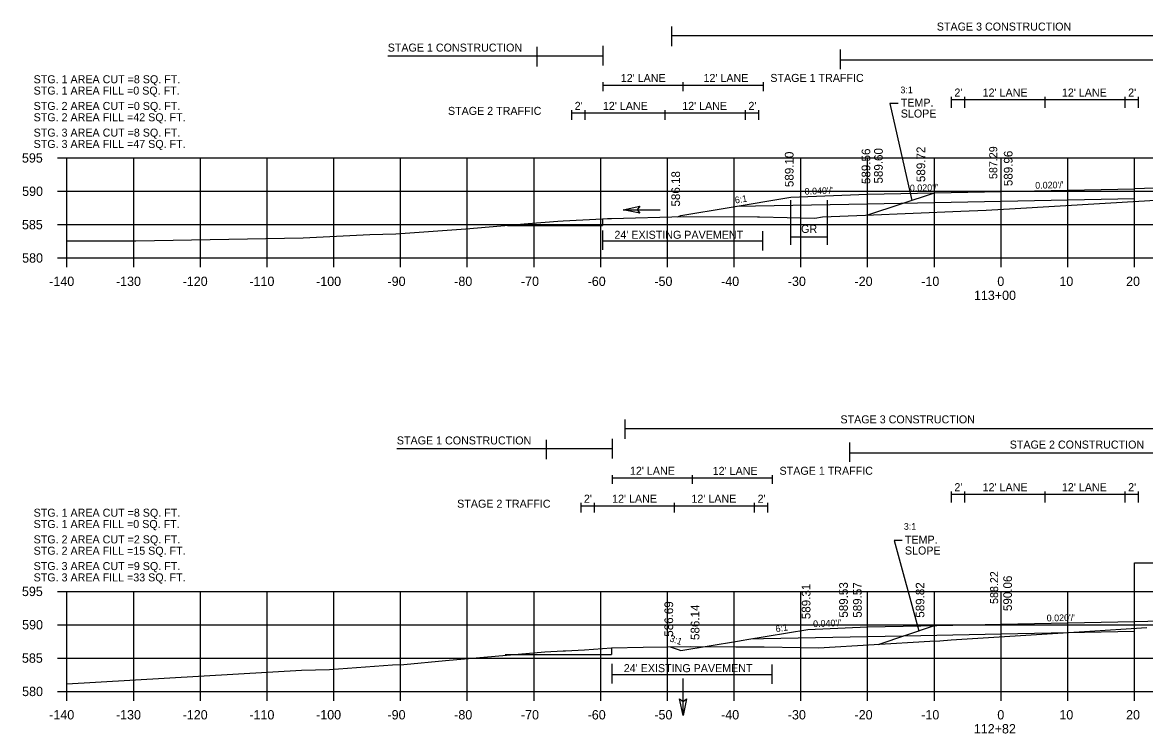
# Model space of a CAD drawing. Extents: x 642114 to 642416, y 286928 to 293347.
# Drawn here: x 642113.6 to 642281.7, y 289415.6 to 289522.3 of the extents above; entities that cross this region are included whole.
import ezdxf

# ---------------------------------------------------------------- set-up
doc = ezdxf.new("R2010")
doc.units = 0
for name, color, linetype in [('59', 7, 'Continuous'), ('Level 43', 7, 'Continuous'), ('Level 58', 7, 'Continuous'), ('R_Axis', 7, 'Continuous'), ('R_Axis Annot', 7, 'Continuous'), ('R_Border', 7, 'Continuous'), ('R_Dimension', 7, 'Continuous'), ('R_Draft', 7, 'Continuous'), ('R_Exist Surface', 7, 'Continuous'), ('R_Exist Surface Annot', 7, 'Continuous'), ('R_Fin Surface', 7, 'Continuous'), ('R_Grid', 7, 'Continuous'), ('R_Xsect Elev', 7, 'Continuous'), ('R_Xsect Slope', 7, 'Continuous')]:
    doc.layers.add(name, color=color, linetype=linetype)

# ---------------------------------------------------------------- blocks, each defined once
blk = doc.blocks.new('FA')
at = {"layer": 'Level 43'}
blk.add_lwpolyline([(7.94, 0), (0, 0)], dxfattribs=at)
at = {"layer": 'Level 58'}
blk.add_lwpolyline([(4.34, 0.75), (7.94, 0), (4.34, -0.75), (4.94, 0)], close=True, dxfattribs=at)

msp = doc.modelspace()

# ---------------------------------------------------------------- linework, layer by layer
at = {"layer": 'R_Axis'}
for p, q in [((642118.84, 289501.96), (642120.24, 289501.96)), ((642120.24, 289486.96), (642120.24, 289501.96)), ((642118.84, 289496.96), (642120.24, 289496.96)), ((642118.84, 289491.96), (642120.24, 289491.96)), ((642118.84, 289486.96), (642120.24, 289486.96)), ((642120.24, 289486.96), (642400.24, 289486.96)), ((642120.24, 289485.56), (642120.24, 289486.96)), ((642130.24, 289485.56), (642130.24, 289486.96)), ((642140.24, 289485.56), (642140.24, 289486.96)), ((642150.24, 289485.56), (642150.24, 289486.96)), ((642160.24, 289485.56), (642160.24, 289486.96)), ((642170.24, 289485.56), (642170.24, 289486.96)), ((642180.24, 289485.56), (642180.24, 289486.96)), ((642190.24, 289485.56), (642190.24, 289486.96)), ((642200.24, 289485.56), (642200.24, 289486.96)), ((642210.24, 289485.56), (642210.24, 289486.96)), ((642220.24, 289485.56), (642220.24, 289486.96)), ((642230.24, 289485.56), (642230.24, 289486.96)), ((642240.24, 289485.56), (642240.24, 289486.96)), ((642250.24, 289485.56), (642250.24, 289486.96)), ((642260.24, 289485.56), (642260.24, 289486.96)), ((642270.24, 289485.56), (642270.24, 289486.96)), ((642280.24, 289485.56), (642280.24, 289486.96)), ((642118.84, 289436.96), (642120.24, 289436.96)), ((642120.24, 289421.96), (642120.24, 289436.96)), ((642118.84, 289431.96), (642120.24, 289431.96)), ((642118.84, 289426.96), (642120.24, 289426.96)), ((642118.84, 289421.96), (642120.24, 289421.96)), ((642120.24, 289421.96), (642400.24, 289421.96)), ((642120.24, 289420.56), (642120.24, 289421.96)), ((642130.24, 289420.56), (642130.24, 289421.96)), ((642140.24, 289420.56), (642140.24, 289421.96)), ((642150.24, 289420.56), (642150.24, 289421.96)), ((642160.24, 289420.56), (642160.24, 289421.96)), ((642170.24, 289420.56), (642170.24, 289421.96)), ((642180.24, 289420.56), (642180.24, 289421.96)), ((642190.24, 289420.56), (642190.24, 289421.96)), ((642200.24, 289420.56), (642200.24, 289421.96)), ((642210.24, 289420.56), (642210.24, 289421.96)), ((642220.24, 289420.56), (642220.24, 289421.96)), ((642230.24, 289420.56), (642230.24, 289421.96)), ((642240.24, 289420.56), (642240.24, 289421.96)), ((642250.24, 289420.56), (642250.24, 289421.96)), ((642260.24, 289420.56), (642260.24, 289421.96)), ((642270.24, 289420.56), (642270.24, 289421.96)), ((642280.24, 289420.56), (642280.24, 289421.96))]:
    msp.add_line(p, q, dxfattribs=at)
at = {"layer": 'R_Border'}
msp.add_lwpolyline([(642280.24, 289495.9), (642280.24, 289497.32)], dxfattribs=at)
at = {"layer": 'R_Dimension'}
for p, q in [((642280.24, 289432.43), (642280.24, 289441.24)), ((642280.24, 289441.24), (642319.85, 289441.24))]:
    msp.add_line(p, q, dxfattribs=at)
at = {"layer": 'R_Exist Surface'}
for points in [[(642220.65, 289494.71), (642240.24, 289495.1), (642260.24, 289495.5), (642280.24, 289495.9)], [(642222.72, 289429.85), (642224.63, 289429.89), (642240.24, 289430.21), (642248.23, 289430.37), (642260.24, 289430.61), (642280.24, 289431.01)]]:
    msp.add_lwpolyline(points, dxfattribs=at)
at = {"layer": 'R_Exist Surface Annot'}
for points in [[(642120.24, 289489.52), (642129.89, 289489.51), (642129.99, 289489.51), (642130.56, 289489.52), (642155.62, 289490), (642165.64, 289490.47), (642169.55, 289490.59), (642180.03, 289491.32), (642185.25, 289491.76), (642189.35, 289492.14), (642193.83, 289492.46), (642194.63, 289492.55), (642200.49, 289492.85), (642201.23, 289492.88), (642201.87, 289492.9), (642212.69, 289493.16), (642223.75, 289493.11), (642224.02, 289493.11), (642232.31, 289492.91), (642232.31, 289492.91), (642233.48, 289493.13), (642239.9, 289493.4), (642254.21, 289493.99), (642258.01, 289494.11), (642262.37, 289494.39), (642281.72, 289495.52), (642289.95, 289496.01)], [(642120.24, 289423.09), (642155.38, 289425.14), (642159.57, 289425.23), (642169.04, 289425.93), (642170.71, 289426.01), (642176.97, 289426.58), (642191.88, 289427.88), (642194.61, 289428.05), (642194.94, 289428.04), (642197.82, 289428.22), (642201.87, 289428.5), (642206.6, 289428.59), (642213.75, 289428.71), (642220.47, 289428.66), (642224.76, 289428.64), (642230.16, 289428.56), (642232.89, 289428.5), (642249.56, 289429.49), (642251.06, 289429.57), (642252.76, 289429.7), (642272.75, 289430.97), (642282.07, 289431.54)]]:
    msp.add_lwpolyline(points, dxfattribs=at)
at = {"layer": 'R_Fin Surface'}
for points in [[(642319.83, 289498.63), (642280.24, 289497.32)], [(642211.73, 289493.14), (642212.24, 289493.31), (642219.5, 289494.52), (642228.74, 289496.06), (642240.24, 289496.52), (642260.24, 289496.92), (642280.24, 289497.32)], [(642280.24, 289432.43), (642324.27, 289433.56)], [(642210.64, 289428.66), (642211.85, 289428.24), (642212.24, 289428.11), (642220.74, 289429.52), (642221.61, 289429.66), (642222.12, 289429.75), (642231.28, 289431.27), (642236.89, 289431.49), (642240.24, 289431.63), (642248.23, 289431.79), (642260.24, 289432.03), (642280.24, 289432.43)]]:
    msp.add_lwpolyline(points, dxfattribs=at)
at = {"layer": 'R_Grid'}
for p, q in [((642120.24, 289501.96), (642400.24, 289501.96)), ((642120.24, 289486.96), (642120.24, 289501.96)), ((642130.24, 289486.96), (642130.24, 289501.96)), ((642140.24, 289486.96), (642140.24, 289501.96)), ((642150.24, 289486.96), (642150.24, 289501.96)), ((642160.24, 289486.96), (642160.24, 289501.96)), ((642170.24, 289486.96), (642170.24, 289501.96)), ((642180.24, 289486.96), (642180.24, 289501.96)), ((642190.24, 289486.96), (642190.24, 289501.96)), ((642200.24, 289486.96), (642200.24, 289501.96)), ((642210.24, 289486.96), (642210.24, 289501.96)), ((642220.24, 289486.96), (642220.24, 289501.96)), ((642230.24, 289486.96), (642230.24, 289501.96)), ((642240.24, 289486.96), (642240.24, 289501.96)), ((642250.24, 289486.96), (642250.24, 289501.96)), ((642260.24, 289486.96), (642260.24, 289501.96)), ((642270.24, 289486.96), (642270.24, 289501.96)), ((642280.24, 289486.96), (642280.24, 289501.96)), ((642120.24, 289496.96), (642400.24, 289496.96)), ((642120.24, 289491.96), (642400.24, 289491.96)), ((642120.24, 289486.96), (642400.24, 289486.96)), ((642120.24, 289436.96), (642400.24, 289436.96)), ((642120.24, 289421.96), (642120.24, 289436.96)), ((642130.24, 289421.96), (642130.24, 289436.96)), ((642140.24, 289421.96), (642140.24, 289436.96)), ((642150.24, 289421.96), (642150.24, 289436.96)), ((642160.24, 289421.96), (642160.24, 289436.96)), ((642170.24, 289421.96), (642170.24, 289436.96)), ((642180.24, 289421.96), (642180.24, 289436.96)), ((642190.24, 289421.96), (642190.24, 289436.96)), ((642200.24, 289421.96), (642200.24, 289436.96)), ((642210.24, 289421.96), (642210.24, 289436.96)), ((642220.24, 289421.96), (642220.24, 289436.96)), ((642230.24, 289421.96), (642230.24, 289436.96)), ((642240.24, 289421.96), (642240.24, 289436.96)), ((642250.24, 289421.96), (642250.24, 289436.96)), ((642260.24, 289421.96), (642260.24, 289436.96)), ((642270.24, 289421.96), (642270.24, 289436.96)), ((642280.24, 289421.96), (642280.24, 289436.96)), ((642120.24, 289431.96), (642400.24, 289431.96)), ((642120.24, 289426.96), (642400.24, 289426.96)), ((642120.24, 289421.96), (642400.24, 289421.96))]:
    msp.add_line(p, q, dxfattribs=at)
at = {"layer": 'R_Xsect Elev'}
for p, q in [((642210.91, 289518.74), (642210.91, 289521.66)), ((642210.91, 289520.31), (642319.79, 289520.31)), ((642190.71, 289515.68), (642190.71, 289518.61)), ((642200.62, 289515.82), (642200.62, 289518.75)), ((642168.31, 289517.29), (642200.62, 289517.29)), ((642236.19, 289515.29), (642236.19, 289518.21)), ((642236.19, 289516.67), (642357.9, 289516.67)), ((642200.62, 289511.99), (642200.62, 289513.31)), ((642212.62, 289511.99), (642212.62, 289513.31)), ((642224.62, 289511.99), (642224.62, 289513.31)), ((642200.62, 289512.89), (642224.62, 289512.89)), ((642252.83, 289509.47), (642252.83, 289511.13)), ((642252.83, 289510.71), (642280.83, 289510.71)), ((642254.83, 289509.47), (642254.83, 289511.13)), ((642266.83, 289509.47), (642266.83, 289511.13)), ((642278.83, 289509.47), (642278.83, 289511.13)), ((642280.83, 289509.47), (642280.83, 289511.13)), ((642195.92, 289507.7), (642195.92, 289509.13)), ((642195.92, 289508.71), (642223.92, 289508.71)), ((642197.92, 289507.7), (642197.92, 289509.13)), ((642209.92, 289507.7), (642209.92, 289509.13)), ((642221.92, 289507.7), (642221.92, 289509.13)), ((642223.92, 289507.7), (642223.92, 289509.13)), ((642240.29, 289493.41), (642250.24, 289496.73)), ((642228.74, 289488.94), (642228.74, 289495.63)), ((642234.24, 289488.94), (642234.24, 289495.63)), ((642186.28, 289491.85), (642200.49, 289491.85)), ((642200.49, 289492.85), (642200.49, 289491.85)), ((642200.54, 289488.16), (642200.54, 289491.08)), ((642224.54, 289488.07), (642224.54, 289490.99)), ((642228.76, 289490.11), (642234.24, 289490.11)), ((642200.54, 289489.51), (642224.54, 289489.51)), ((642203.9, 289459.83), (642203.9, 289462.75)), ((642203.9, 289461.4), (642321.16, 289461.4)), ((642192.09, 289456.77), (642192.09, 289459.7)), ((642202, 289456.91), (642202, 289459.84)), ((642169.68, 289458.38), (642202, 289458.38)), ((642237.56, 289456.38), (642237.56, 289459.3)), ((642237.56, 289457.76), (642359.28, 289457.76)), ((642202, 289453.08), (642202, 289454.4)), ((642214, 289453.08), (642214, 289454.4)), ((642226, 289453.08), (642226, 289454.4)), ((642202, 289453.99), (642226, 289453.99)), ((642252.83, 289450.3), (642252.83, 289451.95)), ((642252.83, 289451.54), (642280.83, 289451.54)), ((642254.83, 289450.3), (642254.83, 289451.95)), ((642266.83, 289450.3), (642266.83, 289451.95)), ((642278.83, 289450.3), (642278.83, 289451.95)), ((642280.83, 289450.3), (642280.83, 289451.95)), ((642197.3, 289448.79), (642197.3, 289450.22)), ((642197.3, 289449.8), (642225.3, 289449.8)), ((642199.3, 289448.79), (642199.3, 289450.22)), ((642211.3, 289448.79), (642211.3, 289450.22)), ((642223.3, 289448.79), (642223.3, 289450.22)), ((642225.3, 289448.79), (642225.3, 289450.22)), ((642241.8, 289429.01), (642250.24, 289431.83)), ((642185.92, 289427.5), (642201.87, 289427.5)), ((642201.87, 289428.5), (642201.87, 289427.5)), ((642201.94, 289423.16), (642201.94, 289426.09)), ((642225.94, 289423.08), (642225.94, 289426)), ((642201.94, 289424.51), (642225.94, 289424.51))]:
    msp.add_line(p, q, dxfattribs=at)
for points in [[(642244.8, 289510.12), (642243.58, 289510.12)], [(642243.58, 289510.12), (642246.85, 289495.57)], [(642245.43, 289444.59), (642244.21, 289444.59)], [(642244.21, 289444.59), (642247.91, 289431.05)]]:
    msp.add_lwpolyline(points, dxfattribs=at)

# ---------------------------------------------------------------- block references
at = {"layer": 'R_Xsect Elev', "xscale": 0.7, "yscale": 0.7}
for p, rotation in [((642209.14, 289494.19), 179.9999999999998), ((642212.59, 289423.9), -90.00000000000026)]:
    msp.add_blockref('FA', p, dxfattribs=dict(at, rotation=rotation))

# ---------------------------------------------------------------- texts
at = {"layer": '59'}
for s, p in [(' 589.56', (642240.64, 289497.57)), (' 589.60', (642242.51, 289497.64)), (' 589.72', (642248.87, 289497.86)), (' 589.10', (642229.14, 289497.11)), (' 589.96', (642261.96, 289497.25)), (' 586.18', (642212.13, 289494.19)), (' 590.06', (642261.87, 289433.53)), (' 589.31', (642231.67, 289432.31)), (' 589.53', (642237.28, 289432.54)), (' 589.57', (642239.36, 289432.53)), (' 589.82', (642248.75, 289432.53)), (' 586.69', (642211.09, 289429.68)), (' 586.14', (642215.03, 289429.19))]:
    msp.add_text(s, height=1.3, rotation=90, dxfattribs=at).set_placement(p)
at = {"layer": 'R_Axis Annot'}
for s, p in [('595', (642113.49, 289501.26)), ('590', (642113.52, 289496.26)), ('585', (642113.49, 289491.26)), ('580', (642113.52, 289486.26)), ('-140', (642117.58, 289482.76)), ('-130', (642127.58, 289482.76)), ('-120', (642137.58, 289482.76)), ('-110', (642147.58, 289482.76)), ('-100', (642157.58, 289482.76)), ('-90', (642168.28, 289482.76)), ('-80', (642178.28, 289482.76)), ('-70', (642188.28, 289482.76)), ('-60', (642198.28, 289482.76)), ('-50', (642208.28, 289482.76)), ('-40', (642218.28, 289482.76)), ('-30', (642228.28, 289482.76)), ('-20', (642238.28, 289482.76)), ('-10', (642248.28, 289482.76)), ('0', (642259.68, 289482.76)), ('10', (642268.98, 289482.76)), ('20', (642278.98, 289482.76)), ('113+00', (642256.18, 289480.66)), ('595', (642113.49, 289436.26)), ('590', (642113.52, 289431.26)), ('585', (642113.49, 289426.26)), ('580', (642113.52, 289421.26)), ('-140', (642117.58, 289417.76)), ('-130', (642127.58, 289417.76)), ('-120', (642137.58, 289417.76)), ('-110', (642147.58, 289417.76)), ('-100', (642157.58, 289417.76)), ('-90', (642168.28, 289417.76)), ('-80', (642178.28, 289417.76)), ('-70', (642188.28, 289417.76)), ('-60', (642198.28, 289417.76)), ('-50', (642208.28, 289417.76)), ('-40', (642218.28, 289417.76)), ('-30', (642228.28, 289417.76)), ('-20', (642238.28, 289417.76)), ('-10', (642248.28, 289417.76)), ('0', (642259.68, 289417.76)), ('10', (642268.98, 289417.76)), ('20', (642278.98, 289417.76)), ('112+82', (642256.16, 289415.66))]:
    msp.add_text(s, height=1.4, dxfattribs=at).set_placement(p)
at = {"layer": 'R_Draft'}
for s, p in [('STG. 1 AREA CUT =8 SQ. FT.', (642115.24, 289513.16)), ('STG. 1 AREA FILL =0 SQ. FT.', (642115.24, 289511.46)), ('STG. 2 AREA CUT =0 SQ. FT.', (642115.24, 289509.16)), ('STG. 2 AREA FILL =42 SQ. FT.', (642115.24, 289507.46)), ('STG. 3 AREA CUT =8 SQ. FT.', (642115.24, 289505.16)), ('STG. 3 AREA FILL =47 SQ. FT.', (642115.24, 289503.46)), ('STG. 1 AREA CUT =8 SQ. FT.', (642115.24, 289448.16)), ('STG. 1 AREA FILL =0 SQ. FT.', (642115.24, 289446.46)), ('STG. 2 AREA CUT =2 SQ. FT.', (642115.24, 289444.16)), ('STG. 2 AREA FILL =15 SQ. FT.', (642115.24, 289442.46)), ('STG. 3 AREA CUT =9 SQ. FT.', (642115.24, 289440.16)), ('STG. 3 AREA FILL =33 SQ. FT.', (642115.24, 289438.46))]:
    msp.add_text(s, height=1.2, dxfattribs=at).set_placement(p)
at = {"layer": 'R_Xsect Elev'}
for s, p in [('STAGE 3 CONSTRUCTION', (642250.61, 289521.06)), ('STAGE 1 CONSTRUCTION', (642168.31, 289517.91)), ("12' LANE", (642203.24, 289513.35)), ("12' LANE", (642215.64, 289513.35)), ('STAGE 1 TRAFFIC', (642225.66, 289513.36)), ("2'", (642253.25, 289511.17)), ("12' LANE", (642257.48, 289511.17)), ("12' LANE", (642269.36, 289511.17)), ("2'", (642279.29, 289511.17)), ("2'", (642196.34, 289509.17)), ("12' LANE", (642200.56, 289509.17)), ("12' LANE", (642212.45, 289509.17)), ("2'", (642222.38, 289509.17)), ('TEMP.', (642245.21, 289509.65)), ('STAGE 2 TRAFFIC', (642177.34, 289508.42)), ('SLOPE', (642245.21, 289508.02)), ('GR', (642230.27, 289490.72)), ("24' EXISTING PAVEMENT", (642202.29, 289489.84)), ('STAGE 3 CONSTRUCTION', (642236.17, 289462.16)), ('STAGE 1 CONSTRUCTION', (642169.68, 289459)), ('STAGE 2 CONSTRUCTION', (642261.54, 289458.38)), ("12' LANE", (642204.62, 289454.45)), ("12' LANE", (642217.02, 289454.44)), ('STAGE 1 TRAFFIC', (642227.04, 289454.45)), ("2'", (642253.25, 289451.99)), ("12' LANE", (642257.48, 289451.99)), ("12' LANE", (642269.36, 289451.99)), ("2'", (642279.29, 289451.99)), ("2'", (642197.72, 289450.26)), ("12' LANE", (642201.94, 289450.26)), ("12' LANE", (642213.83, 289450.26)), ("2'", (642223.75, 289450.26)), ('STAGE 2 TRAFFIC', (642178.72, 289449.51)), ('TEMP.', (642245.83, 289444.12)), ('SLOPE', (642245.83, 289442.49)), ("24' EXISTING PAVEMENT", (642203.69, 289424.85))]:
    msp.add_text(s, height=1.2, dxfattribs=at).set_placement(p)
for s, p in [('587.29', (642259.67, 289498.8)), ('588.22', (642259.8, 289435.08))]:
    msp.add_text(s, height=1.2, rotation=90, dxfattribs=at).set_placement(p)
at = {"layer": 'R_Xsect Slope'}
for s, rotation, p in [('3:1', 0.32, (642245.16, 289511.66)), ("0.020'/'", 1.1458, (642265.37, 289497.35)), ("0.040'/'", 2.2906, (642230.82, 289496.44)), ("0.020'/'", 1.1458, (642246.58, 289496.95)), ('6:1', 9.4642, (642220.42, 289495.12)), ('3:1', 0.32, (642245.67, 289446.2)), ("0.040'/'", 2.2906, (642232.09, 289431.6)), ("0.020'/'", 1.1458, (642267.09, 289432.46)), ('6:1', 9.4256, (642226.52, 289430.82)), ('3:1', 341.0427, (642210.48, 289429.5))]:
    msp.add_text(s, height=1, rotation=rotation, dxfattribs=at).set_placement(p)

doc.saveas('drawing.dxf')
